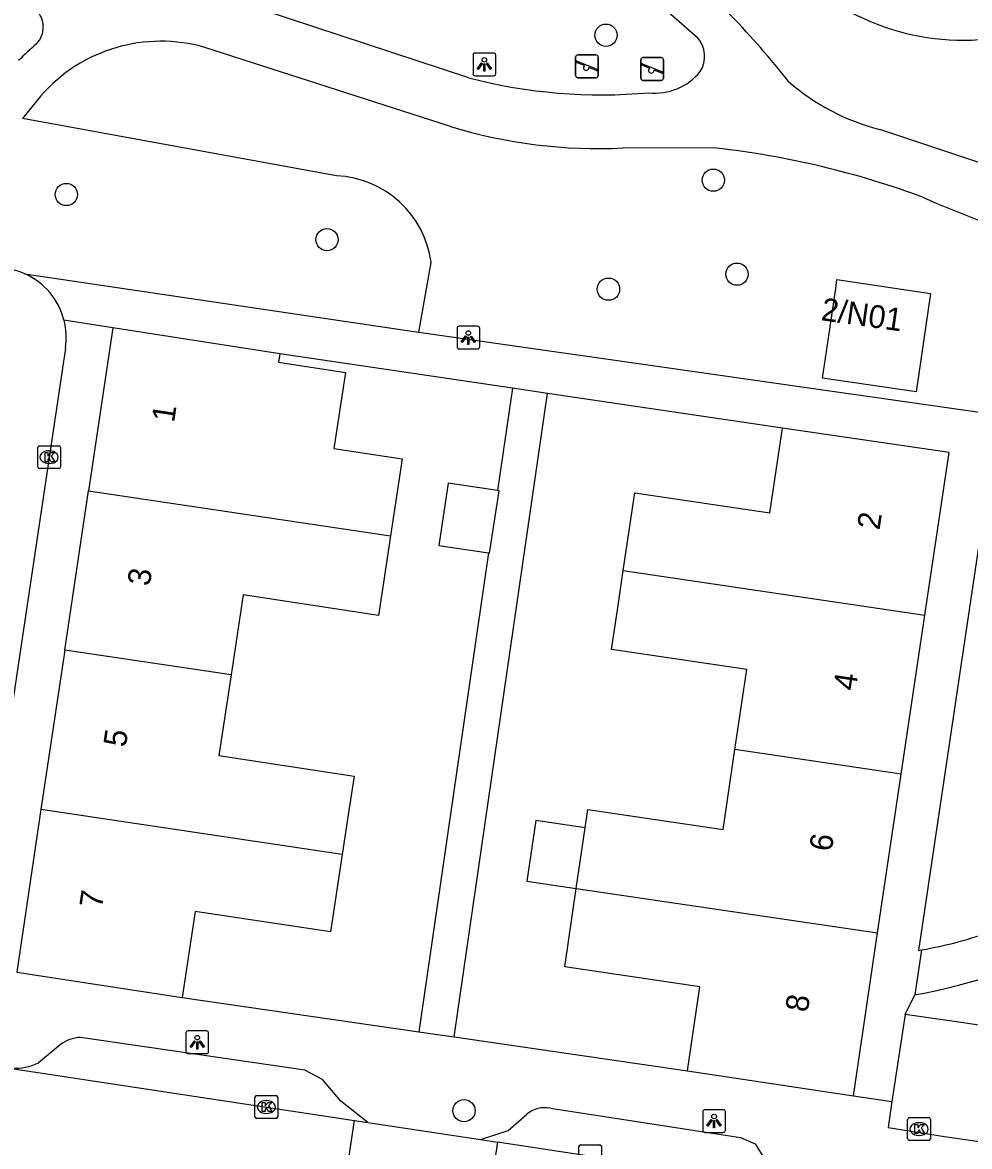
# Model space of a CAD drawing. Extents: x 163686 to 164493, y 382719 to 383870.
# Drawn here: x 164114.47 to 164156.03, y 383039.16 to 383088.49 of the extents above; entities that cross this region are included whole.
import ezdxf

# ---------------------------------------------------------------- set-up
doc = ezdxf.new("R2010")
doc.units = 0
for name, color, linetype in [('IMGEO_Boom', 7, 'Continuous'), ('IMGEO_Groenvoorziening', 7, 'Continuous'), ('IMGEO_Kolk', 7, 'Continuous'), ('IMGEO_Lichtpunt', 7, 'Continuous'), ('IMGEO_Pand', 7, 'Continuous'), ('IMGEO_Pand_nummerreeks', 7, 'Continuous'), ('IMGEO_Parkeervlak_open', 7, 'Continuous'), ('IMGEO_Rijbaan_lokaal_open', 7, 'Continuous'), ('IMGEO_Speelvoorziening', 7, 'Continuous'), ('IMGEO_Voetpad_halfverhard', 7, 'Continuous'), ('IMGEO_Voetpad_open', 7, 'Continuous')]:
    doc.layers.add(name, color=color, linetype=linetype)

msp = doc.modelspace()

# ---------------------------------------------------------------- linework, layer by layer
at = {"layer": 'IMGEO_Boom'}
for centre in [(164140.074, 383087.929), (164144.782, 383081.568), (164116.392, 383080.939), (164127.828, 383078.96), (164145.822, 383077.443), (164140.182, 383076.784), (164133.845, 383040.733)]:
    msp.add_circle(centre, 0.489, dxfattribs=at)
at = {"layer": 'IMGEO_Groenvoorziening'}
for points in [[(164128.244, 383081.764), (164114.466, 383084.27)], [(164131.864, 383074.9), (164132.4, 383077.957)]]:
    msp.add_lwpolyline(points, dxfattribs=at)
for centre, radius, start, end in [((164155.738, 383098.19), 10.48, 216.9817, 273.9158), ((164128.05, 383077.38), 4.388, 7.5513, 87.4677)]:
    msp.add_arc(centre, radius, start, end, dxfattribs=at)
at = {"layer": 'IMGEO_Kolk'}
for p, q in [((164115.134, 383068.987), (164115.134, 383069.839)), ((164115.209, 383069.913), (164116.061, 383069.913)), ((164116.135, 383069.839), (164116.135, 383068.987)), ((164115.622, 383069.693), (164115.647, 383069.693)), ((164116.061, 383068.913), (164115.209, 383068.913)), ((164115.645, 383069.133), (164115.62, 383069.133)), ((164124.667, 383040.469), (164124.667, 383041.321)), ((164124.742, 383041.395), (164125.594, 383041.395)), ((164125.155, 383041.175), (164125.18, 383041.175)), ((164125.668, 383041.321), (164125.668, 383040.469)), ((164125.594, 383040.395), (164124.742, 383040.395)), ((164125.178, 383040.615), (164125.153, 383040.615)), ((164153.312, 383039.503), (164153.312, 383040.355)), ((164153.387, 383040.429), (164154.239, 383040.429)), ((164153.8, 383040.209), (164153.825, 383040.209)), ((164154.313, 383040.355), (164154.313, 383039.503)), ((164138.956, 383039.236), (164139.808, 383039.236)), ((164154.239, 383039.429), (164153.387, 383039.429)), ((164153.823, 383039.649), (164153.798, 383039.649)), ((164138.881, 383038.31), (164138.881, 383039.162)), ((164139.882, 383039.162), (164139.882, 383038.31))]:
    msp.add_line(p, q, dxfattribs=at)
for points in [[(164115.134, 383068.987), (164115.134, 383069.839)], [(164115.209, 383069.913), (164116.061, 383069.913)], [(164116.135, 383069.839), (164116.135, 383068.987)], [(164115.455, 383069.613), (164115.578, 383069.613), (164115.578, 383069.462), (164115.708, 383069.613), (164115.872, 383069.613), (164115.726, 383069.462), (164115.879, 383069.213), (164115.727, 383069.213), (164115.642, 383069.377), (164115.578, 383069.31), (164115.578, 383069.213), (164115.455, 383069.213), (164115.455, 383069.613)], [(164116.061, 383068.913), (164115.209, 383068.913)], [(164124.667, 383040.469), (164124.667, 383041.321)], [(164124.742, 383041.395), (164125.594, 383041.395)], [(164125.668, 383041.321), (164125.668, 383040.469)], [(164124.988, 383041.095), (164125.111, 383041.095), (164125.111, 383040.944), (164125.241, 383041.095), (164125.405, 383041.095), (164125.259, 383040.944), (164125.412, 383040.695), (164125.26, 383040.695), (164125.175, 383040.859), (164125.111, 383040.792), (164125.111, 383040.695), (164124.988, 383040.695), (164124.988, 383041.095)], [(164125.594, 383040.395), (164124.742, 383040.395)], [(164153.312, 383039.503), (164153.312, 383040.355)], [(164153.387, 383040.429), (164154.239, 383040.429)], [(164154.313, 383040.355), (164154.313, 383039.503)], [(164153.633, 383040.129), (164153.756, 383040.129), (164153.756, 383039.978), (164153.886, 383040.129), (164154.05, 383040.129), (164153.904, 383039.978), (164154.057, 383039.729), (164153.905, 383039.729), (164153.82, 383039.893), (164153.756, 383039.826), (164153.756, 383039.729), (164153.633, 383039.729), (164153.633, 383040.129)], [(164138.956, 383039.236), (164139.808, 383039.236)], [(164154.239, 383039.429), (164153.387, 383039.429)], [(164138.881, 383038.31), (164138.881, 383039.162)], [(164139.882, 383039.162), (164139.882, 383038.31)]]:
    msp.add_lwpolyline(points, dxfattribs=at)
for centre, start, end in [((164115.211, 383069.837), 91.552, 178.448), ((164115.211, 383069.837), 91.552, 178.448), ((164116.059, 383069.837), 1.552, 88.448), ((164116.059, 383069.837), 1.552, 88.448), ((164115.211, 383068.989), 181.552, 268.448), ((164115.211, 383068.989), 181.552, 268.448), ((164116.059, 383068.989), 271.552, 358.448), ((164116.059, 383068.989), 271.552, 358.448), ((164124.744, 383041.319), 91.552, 178.448), ((164124.744, 383041.319), 91.552, 178.448), ((164125.592, 383041.319), 1.552, 88.448), ((164125.592, 383041.319), 1.552, 88.448), ((164124.744, 383040.471), 181.552, 268.448), ((164124.744, 383040.471), 181.552, 268.448), ((164125.592, 383040.471), 271.552, 358.448), ((164125.592, 383040.471), 271.552, 358.448), ((164153.389, 383040.353), 91.552, 178.448), ((164153.389, 383040.353), 91.552, 178.448), ((164154.237, 383040.353), 1.552, 88.448), ((164154.237, 383040.353), 1.552, 88.448), ((164138.958, 383039.16), 91.552, 178.448), ((164138.958, 383039.16), 91.552, 178.448), ((164139.806, 383039.16), 1.552, 88.448), ((164139.806, 383039.16), 1.552, 88.448), ((164153.389, 383039.505), 181.552, 268.448), ((164153.389, 383039.505), 181.552, 268.448), ((164154.237, 383039.505), 271.552, 358.448), ((164154.237, 383039.505), 271.552, 358.448)]:
    msp.add_arc(centre, 0.0765, start, end, dxfattribs=at)
for centre, major_axis, ratio, start_param, end_param in [((164115.621, 383069.413), (-0.387, 0.002), 0.722429, 4.712389, 7.853982), ((164115.646, 383069.413), (-0.39, 0.002), 0.717154, 1.570796, 4.712389), ((164125.154, 383040.895), (-0.387, 0.002), 0.722429, 4.712389, 7.853982), ((164125.179, 383040.895), (-0.39, 0.002), 0.717154, 1.570796, 4.712389), ((164153.799, 383039.929), (-0.387, 0.002), 0.722429, 4.712389, 7.853982), ((164153.824, 383039.929), (-0.39, 0.002), 0.717154, 1.570796, 4.712389)]:
    msp.add_ellipse(centre, major_axis=major_axis, ratio=ratio, start_param=start_param, end_param=end_param, dxfattribs=at)
at = {"layer": 'IMGEO_Lichtpunt'}
for p, q in [((164134.237, 383087.053), (164134.237, 383086.246)), ((164134.237, 383087.053), (164134.237, 383086.246)), ((164135.139, 383087.148), (164134.331, 383087.148)), ((164135.139, 383087.148), (164134.331, 383087.148)), ((164135.233, 383086.246), (164135.233, 383087.053)), ((164135.233, 383086.246), (164135.233, 383087.053)), ((164134.331, 383086.152), (164135.139, 383086.152)), ((164134.331, 383086.152), (164135.139, 383086.152)), ((164133.536, 383075.066), (164133.536, 383074.259)), ((164133.536, 383075.066), (164133.536, 383074.259)), ((164134.438, 383075.161), (164133.63, 383075.161)), ((164134.438, 383075.161), (164133.63, 383075.161)), ((164134.532, 383074.259), (164134.532, 383075.066)), ((164134.532, 383074.259), (164134.532, 383075.066)), ((164133.63, 383074.165), (164134.438, 383074.165)), ((164133.63, 383074.165), (164134.438, 383074.165)), ((164121.637, 383044.138), (164121.637, 383043.331)), ((164121.637, 383044.138), (164121.637, 383043.331)), ((164122.539, 383044.233), (164121.731, 383044.233)), ((164122.539, 383044.233), (164121.731, 383044.233)), ((164122.633, 383043.331), (164122.633, 383044.138)), ((164122.633, 383043.331), (164122.633, 383044.138)), ((164121.731, 383043.237), (164122.539, 383043.237)), ((164121.731, 383043.237), (164122.539, 383043.237)), ((164144.318, 383040.682), (164144.318, 383039.875)), ((164144.318, 383040.682), (164144.318, 383039.875)), ((164145.22, 383040.777), (164144.412, 383040.777)), ((164145.22, 383040.777), (164144.412, 383040.777)), ((164145.314, 383039.875), (164145.314, 383040.682)), ((164145.314, 383039.875), (164145.314, 383040.682)), ((164144.412, 383039.781), (164145.22, 383039.781)), ((164144.412, 383039.781), (164145.22, 383039.781))]:
    msp.add_line(p, q, dxfattribs=at)
for points in [[(164134.611, 383086.717), (164134.65, 383086.689), (164134.462, 383086.427), (164134.424, 383086.454), (164134.611, 383086.717)], [(164134.713, 383086.669), (164134.76, 383086.669), (164134.76, 383086.347), (164134.713, 383086.347), (164134.713, 383086.669)], [(164134.823, 383086.689), (164134.861, 383086.716), (164135.048, 383086.454), (164135.009, 383086.426), (164134.823, 383086.689)], [(164133.91, 383074.73), (164133.949, 383074.702), (164133.761, 383074.44), (164133.723, 383074.467), (164133.91, 383074.73)], [(164134.122, 383074.702), (164134.16, 383074.729), (164134.347, 383074.467), (164134.308, 383074.439), (164134.122, 383074.702)], [(164134.012, 383074.682), (164134.059, 383074.682), (164134.059, 383074.36), (164134.012, 383074.36), (164134.012, 383074.682)], [(164122.011, 383043.802), (164122.05, 383043.774), (164121.862, 383043.512), (164121.824, 383043.539), (164122.011, 383043.802)], [(164122.113, 383043.754), (164122.16, 383043.754), (164122.16, 383043.432), (164122.113, 383043.432), (164122.113, 383043.754)], [(164122.223, 383043.774), (164122.261, 383043.801), (164122.448, 383043.539), (164122.409, 383043.511), (164122.223, 383043.774)], [(164144.692, 383040.346), (164144.731, 383040.318), (164144.543, 383040.056), (164144.505, 383040.083), (164144.692, 383040.346)], [(164144.794, 383040.298), (164144.841, 383040.298), (164144.841, 383039.976), (164144.794, 383039.976), (164144.794, 383040.298)], [(164144.904, 383040.318), (164144.942, 383040.345), (164145.129, 383040.083), (164145.09, 383040.055), (164144.904, 383040.318)]]:
    msp.add_lwpolyline(points, dxfattribs=at)
for centre in [(164134.736, 383086.851), (164134.035, 383074.864), (164122.136, 383043.936), (164144.817, 383040.48)]:
    msp.add_circle(centre, 0.0994, dxfattribs=at)
for centre, start, end in [((164134.331, 383087.053), 90, 180), ((164134.331, 383087.053), 90, 180), ((164135.139, 383087.053), 0, 90), ((164135.139, 383087.053), 0, 90), ((164134.331, 383086.246), 180, 270), ((164134.331, 383086.246), 180, 270), ((164135.139, 383086.246), 270, 0), ((164135.139, 383086.246), 270, 360), ((164133.63, 383075.066), 90, 180), ((164133.63, 383075.066), 90, 180), ((164134.438, 383075.066), 0, 90), ((164134.438, 383075.066), 0, 90), ((164133.63, 383074.259), 180, 270), ((164133.63, 383074.259), 180, 270), ((164134.438, 383074.259), 270, 0), ((164134.438, 383074.259), 270, 360), ((164121.731, 383044.138), 90, 180), ((164121.731, 383044.138), 90, 180), ((164122.539, 383044.138), 0, 90), ((164122.539, 383044.138), 0, 90), ((164121.731, 383043.331), 180, 270), ((164121.731, 383043.331), 180, 270), ((164122.539, 383043.331), 270, 0), ((164122.539, 383043.331), 270, 360), ((164144.412, 383040.682), 90, 180), ((164144.412, 383040.682), 90, 180), ((164145.22, 383040.682), 0, 90), ((164145.22, 383040.682), 0, 90), ((164144.412, 383039.875), 180, 270), ((164144.412, 383039.875), 180, 270), ((164145.22, 383039.875), 270, 0), ((164145.22, 383039.875), 270, 360)]:
    msp.add_arc(centre, 0.0946, start, end, dxfattribs=at)
at = {"layer": 'IMGEO_Pand'}
for points in [[(164149.789, 383074.346), (164150.153, 383076.819), (164150.211, 383077.209), (164154.321, 383076.602), (164153.683, 383072.277), (164149.573, 383072.884), (164149.789, 383074.346)], [(164118.425, 383075.085), (164117.361, 383067.94)], [(164125.764, 383073.946), (164118.425, 383075.085)], [(164125.764, 383073.946), (164125.708, 383073.578), (164128.64, 383073.132), (164128.133, 383069.794), (164131.135, 383069.339), (164130.623, 383065.966)], [(164140.829, 383064.44), (164141.333, 383067.849), (164147.268, 383066.971), (164147.817, 383070.691)], [(164154.072, 383062.486), (164155.134, 383069.618), (164147.817, 383070.691)], [(164116.32, 383060.944), (164117.361, 383067.94)], [(164117.361, 383067.94), (164130.623, 383065.966)], [(164135.312, 383067.944), (164133.149, 383068.274), (164132.733, 383065.541), (164134.915, 383065.209)], [(164134.915, 383065.209), (164134.963, 383065.202), (164135.379, 383067.934), (164135.312, 383067.944)], [(164130.623, 383065.966), (164130.384, 383064.396), (164130.091, 383062.468), (164124.158, 383063.368), (164123.625, 383059.857)], [(164145.733, 383056.587), (164146.251, 383060.095), (164140.317, 383060.973), (164140.602, 383062.903), (164140.829, 383064.44)], [(164140.829, 383064.44), (164154.072, 383062.486)], [(164153.034, 383055.509), (164154.072, 383062.486)], [(164116.32, 383060.944), (164115.278, 383053.948)], [(164123.625, 383059.857), (164116.32, 383060.944)], [(164123.625, 383059.857), (164123.087, 383056.319), (164129.021, 383055.419), (164128.733, 383053.521), (164128.499, 383051.98)], [(164139.16, 383053.142), (164139.279, 383053.95), (164145.213, 383053.072), (164145.733, 383056.587)], [(164153.034, 383055.509), (164145.733, 383056.587)], [(164151.995, 383048.533), (164153.034, 383055.509)], [(164115.278, 383053.948), (164114.215, 383046.807)], [(164128.499, 383051.98), (164115.278, 383053.948)], [(164139.16, 383053.142), (164136.989, 383053.462), (164136.597, 383050.805), (164138.767, 383050.485)], [(164138.767, 383050.485), (164139.16, 383053.142)], [(164128.499, 383051.98), (164127.982, 383048.577), (164122.049, 383049.477), (164121.476, 383045.707)], [(164143.649, 383042.486), (164144.194, 383046.176), (164138.26, 383047.054), (164138.767, 383050.485)], [(164138.767, 383050.485), (164151.995, 383048.533)], [(164150.932, 383041.393), (164151.995, 383048.533)], [(164114.215, 383046.807), (164121.476, 383045.707)], [(164143.649, 383042.486), (164150.932, 383041.393)]]:
    msp.add_lwpolyline(points, dxfattribs=at)
at = {"layer": 'IMGEO_Parkeervlak_open'}
msp.add_lwpolyline([(164164.98, 383038.234), (164165.739, 383043.108), (164160.791, 383043.822), (164155.662, 383044.603), (164153.2, 383044.955)], dxfattribs=at)
at = {"layer": 'IMGEO_Rijbaan_lokaal_open'}
for points in [[(164116.353, 383074.19), (164112.228, 383046.662)], [(164113.99, 383042.593), (164129.039, 383040.306)], [(164128.332, 383035.645), (164129.039, 383040.306)], [(164129.039, 383040.306), (164129.626, 383040.217)], [(164129.626, 383040.217), (164134.563, 383039.466)], [(164134.563, 383039.466), (164135.307, 383039.353)], [(164135.307, 383039.353), (164134.603, 383034.719)], [(164148.16, 383037.399), (164135.307, 383039.353)]]:
    msp.add_lwpolyline(points, dxfattribs=at)
for centre, radius, start, end in [((164113.342, 383074.74), 2.981, 65.714, 75.6641), ((164113.312, 383074.651), 3.074, 14.5441, 65.8933), ((164113.312, 383074.648), 3.076, 351.4381, 14.5972)]:
    msp.add_arc(centre, radius, start, end, dxfattribs=at)
at = {"layer": 'IMGEO_Speelvoorziening'}
for p, q in [((164138.842, 383087.066), (164139.632, 383087.066)), ((164139.632, 383087.066), (164138.842, 383087.066)), ((164138.742, 383086.166), (164138.742, 383086.966)), ((164138.742, 383086.966), (164138.742, 383086.166)), ((164139.125, 383086.594), (164138.786, 383086.731)), ((164138.811, 383086.791), (164139.687, 383086.438)), ((164139.732, 383086.966), (164139.732, 383086.166)), ((164139.732, 383086.166), (164139.732, 383086.966)), ((164141.6, 383086.048), (164141.6, 383086.848)), ((164141.6, 383086.848), (164141.6, 383086.048)), ((164141.983, 383086.476), (164141.644, 383086.613)), ((164141.669, 383086.673), (164142.545, 383086.32)), ((164141.7, 383086.948), (164142.49, 383086.948)), ((164142.49, 383086.948), (164141.7, 383086.948)), ((164142.59, 383086.848), (164142.59, 383086.048)), ((164142.59, 383086.048), (164142.59, 383086.848)), ((164139.632, 383086.066), (164138.842, 383086.066)), ((164138.842, 383086.066), (164139.632, 383086.066)), ((164139.663, 383086.378), (164139.323, 383086.515)), ((164142.521, 383086.26), (164142.181, 383086.397)), ((164142.49, 383085.948), (164141.7, 383085.948)), ((164141.7, 383085.948), (164142.49, 383085.948))]:
    msp.add_line(p, q, dxfattribs=at)
for centre, radius, start, end in [((164138.842, 383086.966), 0.1, 90, 180), ((164138.842, 383086.966), 0.1, 90, 180), ((164139.632, 383086.966), 0.1, 0, 90), ((164139.632, 383086.966), 0.1, 360, 90), ((164138.799, 383086.761), 0.0327, 68.078, 248.078), ((164139.204, 383086.504), 0.12, 130.9928, 5.1632), ((164141.7, 383086.848), 0.1, 90, 180), ((164141.7, 383086.848), 0.1, 90, 180), ((164141.657, 383086.643), 0.0327, 68.078, 248.078), ((164142.49, 383086.848), 0.1, 0, 90), ((164142.49, 383086.848), 0.1, 360, 90), ((164138.842, 383086.166), 0.1, 180, 270), ((164138.842, 383086.166), 0.1, 180, 270), ((164139.632, 383086.166), 0.1, 270, 0), ((164139.632, 383086.166), 0.1, 270, 0), ((164139.675, 383086.408), 0.0327, 248.078, 68.078), ((164142.062, 383086.386), 0.12, 130.9928, 5.1632), ((164142.533, 383086.29), 0.0327, 248.078, 68.078), ((164141.7, 383086.048), 0.1, 180, 270), ((164141.7, 383086.048), 0.1, 180, 270), ((164142.49, 383086.048), 0.1, 270, 0), ((164142.49, 383086.048), 0.1, 270, 0)]:
    msp.add_arc(centre, radius, start, end, dxfattribs=at)
at = {"layer": 'IMGEO_Voetpad_halfverhard'}
for points in [[(164140.116, 383091.323), (164144.086, 383087.825)], [(164134.057, 383086.059), (164123.88, 383089.409), (164122.556, 383089.943)], [(164133.248, 383083.922), (164122.474, 383087.394)], [(164115.27, 383085.27), (164114.466, 383084.27)], [(164158.807, 383081.554), (164152.091, 383083.795)], [(164144.917, 383082.973), (164140.824, 383082.983)]]:
    msp.add_lwpolyline(points, dxfattribs=at)
for centre, radius, start, end in [((164114.666, 383059.327), 42.697, 38.481, 48.7665), ((164114.335, 383088.284), 1.045, 315.9427, 45.9941), ((164124.768, 383076.401), 14.771, 130.9537, 135.1481), ((164120.547, 383080.652), 7.012, 74.0446, 138.8102), ((164143.179, 383087), 1.227, 327.0664, 42.2829), ((164139.889, 383108.442), 23.13, 255.3969, 275.1179), ((164142.228, 383087.939), 2.55, 263.7968, 320.9661), ((164154.385, 383093.027), 9.513, 228.5676, 256.0452), ((164139.731, 383105.192), 22.236, 253.0504, 272.8188), ((164140.661, 383044.977), 38.234, 69.5672, 83.6092), ((164171.601, 383120.302), 43.238, 245.9918, 259.4305), ((164150.848, 383065.636), 18.11, 279.756, 290.2185), ((164148.762, 383072.184), 26.814, 280.4586, 297.2622)]:
    msp.add_arc(centre, radius, start, end, dxfattribs=at)
at = {"layer": 'IMGEO_Voetpad_open'}
for points in [[(164114.568, 383077.457), (164131.649, 383074.93), (164131.864, 383074.9)], [(164118.425, 383075.085), (164116.288, 383075.423)], [(164131.864, 383074.9), (164157.283, 383071.277), (164153.793, 383047.768), (164153.917, 383047.788)], [(164135.965, 383072.44), (164125.764, 383073.946)], [(164135.965, 383072.44), (164135.312, 383067.944)], [(164137.509, 383072.212), (164135.965, 383072.44)], [(164133.407, 383043.974), (164137.509, 383072.212)], [(164147.817, 383070.691), (164137.509, 383072.212)], [(164134.915, 383065.209), (164131.862, 383044.198)], [(164153.917, 383047.788), (164153.629, 383045.816)], [(164121.476, 383045.707), (164131.862, 383044.198)], [(164153.2, 383044.955), (164153.629, 383045.816)], [(164153.2, 383044.955), (164152.624, 383041.139)], [(164131.862, 383044.198), (164133.407, 383043.974)], [(164129.626, 383040.217), (164128.432, 383041.156), (164127.629, 383042.109), (164126.861, 383042.517), (164117.019, 383043.95)], [(164133.407, 383043.974), (164143.649, 383042.486)], [(164116.115, 383043.628), (164115.17, 383042.831)], [(164150.932, 383041.393), (164152.624, 383041.139)], [(164137.638, 383040.839), (164145.976, 383039.564), (164146.622, 383039.274), (164147.229, 383038.285), (164148.16, 383037.399)], [(164152.624, 383041.139), (164152.452, 383039.999), (164154.923, 383039.607), (164160.032, 383038.872), (164164.98, 383038.234)], [(164134.563, 383039.466), (164135.774, 383039.862), (164136.586, 383040.572)]]:
    msp.add_lwpolyline(points, dxfattribs=at)
for centre, radius, start, end in [((164117.116, 383042.247), 1.706, 93.2689, 125.9423), ((164114.062, 383045.282), 2.69, 268.4735, 294.333), ((164137.385, 383039.628), 1.237, 78.22, 130.2622)]:
    msp.add_arc(centre, radius, start, end, dxfattribs=at)

# ---------------------------------------------------------------- texts
at = {"layer": 'IMGEO_Pand_nummerreeks'}
for s, rotation, p in [('2/N01', 351.9926, (164149.475, 383075.427)), ('1', 81.5319, (164121.119, 383070.908)), ('2', 81.5323, (164152.075, 383066.186)), ('3', 81.5321, (164120.05, 383063.725)), ('4', 81.5323, (164151.025, 383059.132)), ('5', 81.5321, (164118.997, 383056.655)), ('6', 81.5319, (164149.974, 383052.076)), ('7', 81.5321, (164117.945, 383049.586)), ('8', 81.5323, (164148.924, 383045.023))]:
    msp.add_text(s, height=1, rotation=rotation, dxfattribs=at).set_placement(p)

doc.saveas('drawing.dxf')
